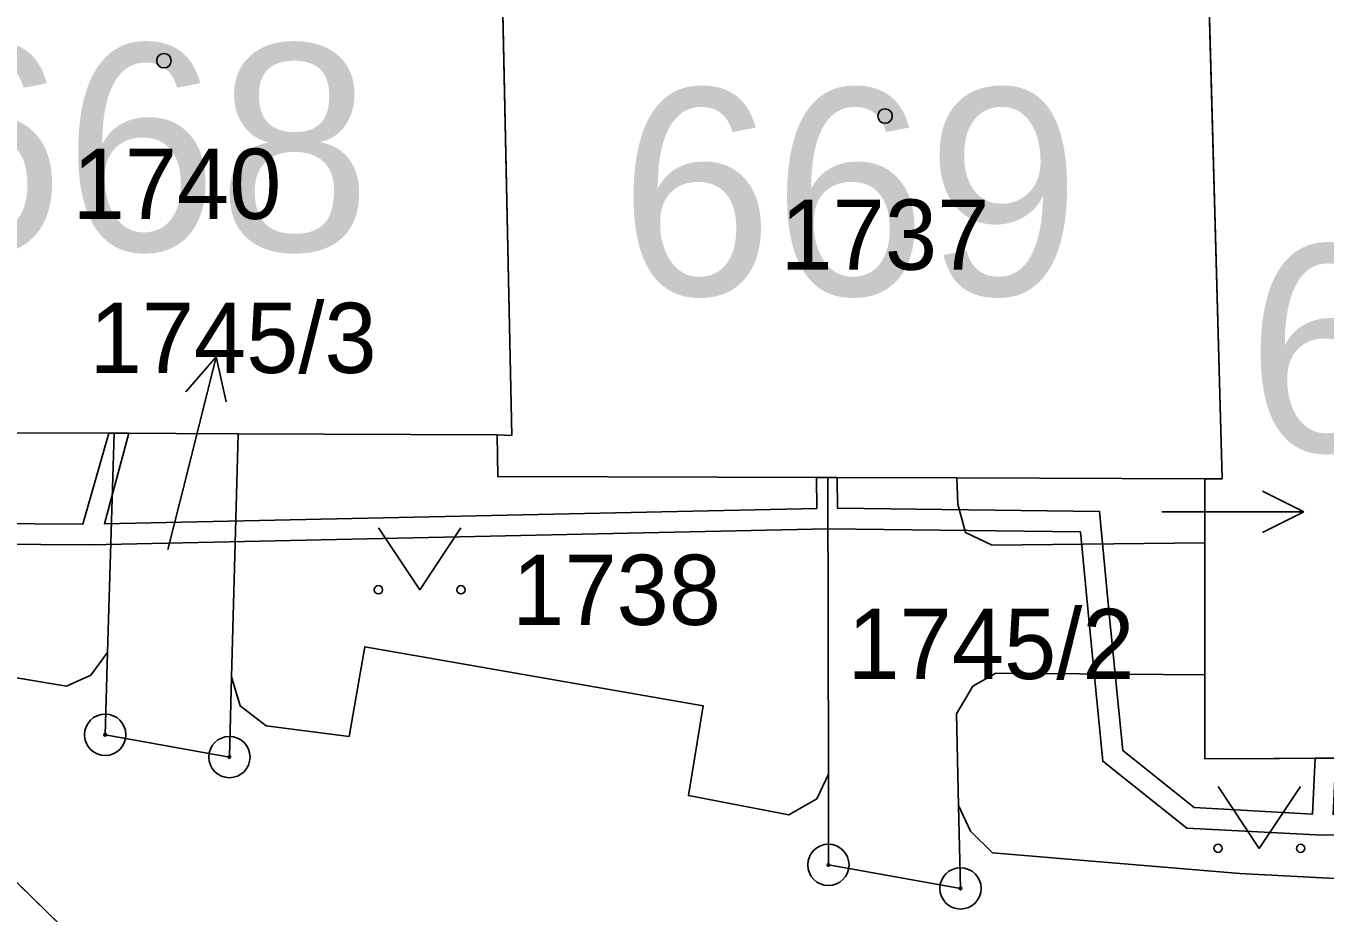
# Model space of a CAD drawing. Extents: x -689422 to -685210, y -987725 to -982160.
# Drawn here: x -687089.67 to -687058.2, y -984995.96 to -984974.49 of the extents above; entities that cross this region are included whole.
import ezdxf

# ---------------------------------------------------------------- set-up
doc = ezdxf.new("R2010")
doc.units = 0
for name, color, linetype in [('KN_Budovy', 7, 'Continuous'), ('KN_Budovy_cisla_domovni', 7, 'Continuous'), ('KN_Hranice_parcel', 7, 'Continuous'), ('KN_Parcelni cisla', 7, 'Continuous'), ('KN_Parcelni cisla_sipky', 7, 'Continuous'), ('KN_Polygon parcely', 7, 'Continuous'), ('KN_POZEMKY_OSTATNI PLOCHA', 7, 'Continuous'), ('KN_POZEMKY_ZASTAVENA PLOCHA', 7, 'Continuous'), ('KN_VYUZITI_17_ostatni plocha_ostatni komunikace', 7, 'Continuous'), ('KN_VYUZITI_19_ostatni plocha_zelen', 7, 'Continuous'), ('KN_Věcná břemena k části', 7, 'Continuous'), ('KN_Značky bodu BP', 7, 'Continuous'), ('KN_Značky budov', 7, 'Continuous'), ('KN_Značky kultur', 7, 'Continuous')]:
    doc.layers.add(name, color=color, linetype=linetype)

msp = doc.modelspace()

# ---------------------------------------------------------------- linework, layer by layer
at = {"layer": 'KN_Budovy'}
for points in [[(-687087.53, -984984.35), (-687084.53, -984984.36), (-687078.25, -984984.39), (-687077.9, -984984.4), (-687078.19, -984970.82), (-687077.84, -984970.81), (-687077.86, -984969.78), (-687095.01, -984969.72), (-687095.4, -984969.71), (-687095.06, -984983.32), (-687095.45, -984983.32), (-687095.42, -984984.32)], [(-687078.25, -984984.39), (-687078.24, -984985.4), (-687070.24, -984985.42), (-687067.12, -984985.43), (-687061.11, -984985.45), (-687060.69, -984985.45), (-687061.07, -984971.62), (-687060.69, -984971.62), (-687060.74, -984970.89), (-687077.84, -984970.81), (-687078.19, -984970.82), (-687077.9, -984984.4)], [(-687061.11, -984987), (-687061.11, -984990.2), (-687061.11, -984992.23), (-687047.75, -984992.17), (-687047.76, -984971.61), (-687060.69, -984971.62), (-687061.07, -984971.62), (-687060.69, -984985.45), (-687061.11, -984985.45)]]:
    msp.add_lwpolyline(points, close=True, dxfattribs=at)
at = {"layer": 'KN_Hranice_parcel'}
for p, q in [((-687087.69, -984989.66), (-687087.53, -984984.35)), ((-687087.53, -984984.35), (-687084.53, -984984.36)), ((-687084.53, -984984.36), (-687084.69, -984990.25)), ((-687078.25, -984984.39), (-687084.53, -984984.36)), ((-687070.24, -984985.42), (-687067.12, -984985.43)), ((-687070.23, -984992.6), (-687070.24, -984985.42)), ((-687061.11, -984985.45), (-687067.12, -984985.43)), ((-687061.11, -984985.45), (-687061.11, -984987)), ((-687061.11, -984987), (-687061.11, -984990.2))]:
    msp.add_line(p, q, dxfattribs=at)
for points in [[(-687067.08, -984993.36), (-687066.79, -984993.98), (-687066.25, -984994.51), (-687060.26, -984995.01), (-687055.01, -984995.28), (-687049.05, -984995.13), (-687047.66, -984994.81), (-687046.64, -984994.27), (-687045.7, -984993.42), (-687044.95, -984992.21), (-687044.27, -984989.95), (-687044.19, -984976.8), (-687044.67, -984974.36), (-687045.86, -984972.4), (-687046.82, -984971.74), (-687048.3, -984971.33), (-687063.56, -984970.47)], [(-687077.84, -984970.81), (-687078.19, -984970.82), (-687077.9, -984984.4), (-687078.25, -984984.39)], [(-687060.69, -984971.62), (-687047.76, -984971.61), (-687047.75, -984992.17), (-687061.11, -984992.23), (-687061.11, -984990.2)], [(-687060.69, -984971.62), (-687061.07, -984971.62), (-687060.69, -984985.45), (-687061.11, -984985.45)], [(-687095.45, -984983.32), (-687095.42, -984984.32), (-687087.53, -984984.35)], [(-687078.25, -984984.39), (-687078.24, -984985.4), (-687070.24, -984985.42)], [(-687067.12, -984985.43), (-687067.09, -984986.07), (-687066.91, -984986.75), (-687066.26, -984987.06), (-687061.11, -984987)], [(-687101.54, -984987.24), (-687101.36, -984987.85), (-687100.64, -984988.49), (-687088.69, -984990.47), (-687088.1, -984990.21), (-687087.69, -984989.66)], [(-687084.69, -984990.25), (-687084.74, -984992.19), (-687087.75, -984991.65), (-687087.69, -984989.66)], [(-687084.69, -984990.25), (-687084.48, -984990.95), (-687083.85, -984991.43), (-687081.84, -984991.69), (-687081.46, -984989.52), (-687073.26, -984990.95), (-687073.62, -984993.12), (-687071.19, -984993.59), (-687070.51, -984993.2), (-687070.23, -984992.6)], [(-687061.11, -984990.2), (-687066.17, -984990.16), (-687066.73, -984990.47), (-687067.13, -984991.14), (-687067.08, -984993.36)], [(-687039.26, -985009.93), (-687039.43, -984996.06), (-687049.06, -984996.18), (-687054.78, -984996.25), (-687088.42, -984996.66), (-687094.86, -984990.38), (-687115.03, -984990.78), (-687134.93, -984991.18)], [(-687067.08, -984993.36), (-687067.03, -984995.37), (-687070.23, -984994.8), (-687070.23, -984992.6)]]:
    msp.add_lwpolyline(points, dxfattribs=at)
at = {"layer": 'KN_Parcelni cisla_sipky'}
for p, q in [((-687085.064, -984982.498), (-687085.792, -984983.349)), ((-687085.79, -984985.41), (-687085.064, -984982.498)), ((-687085.064, -984982.498), (-687084.82, -984983.591)), ((-687086.23, -984987.16), (-687085.79, -984985.41)), ((-687058.709, -984986.25), (-687059.71, -984985.749)), ((-687061.71, -984986.25), (-687062.15, -984986.25)), ((-687061.71, -984986.25), (-687058.709, -984986.25)), ((-687058.709, -984986.25), (-687059.71, -984986.751))]:
    msp.add_line(p, q, dxfattribs=at)
at = {"layer": 'KN_Polygon parcely'}
for points in [[(-687134.93, -984991.18), (-687115.03, -984990.78), (-687094.86, -984990.38), (-687088.42, -984996.66), (-687054.78, -984996.25), (-687049.06, -984996.18), (-687039.43, -984996.06), (-687039.26, -985009.93), (-687038.99, -985000), (-687038.76, -984994.06), (-687032.31, -984993.89), (-687032.34, -984991.79), (-687038.62, -984991.89), (-687038.47, -984988.85), (-687038.42, -984976.8), (-687039.15, -984972.8), (-687041, -984969.33), (-687043.45, -984967.11), (-687046.44, -984965.96), (-687049.25, -984965.53), (-687091.17, -984963.32), (-687117.15, -984963.84), (-687134.89, -984964.2)], [(-687095.4, -984969.71), (-687095.06, -984983.32), (-687095.45, -984983.32), (-687095.42, -984984.32), (-687087.53, -984984.35), (-687084.53, -984984.36), (-687078.25, -984984.39), (-687077.9, -984984.4), (-687078.19, -984970.82), (-687077.84, -984970.81), (-687077.86, -984969.78), (-687095.01, -984969.72)], [(-687078.24, -984985.4), (-687070.24, -984985.42), (-687067.12, -984985.43), (-687061.11, -984985.45), (-687060.69, -984985.45), (-687061.07, -984971.62), (-687060.69, -984971.62), (-687060.74, -984970.89), (-687077.84, -984970.81), (-687078.19, -984970.82), (-687077.9, -984984.4), (-687078.25, -984984.39)], [(-687061.07, -984971.62), (-687060.69, -984985.45), (-687061.11, -984985.45), (-687061.11, -984987), (-687061.11, -984990.2), (-687061.11, -984992.23), (-687047.75, -984992.17), (-687047.76, -984971.61), (-687060.69, -984971.62)], [(-687088.69, -984990.47), (-687088.1, -984990.21), (-687087.69, -984989.66), (-687087.53, -984984.35), (-687095.42, -984984.32), (-687095.45, -984983.32), (-687101.58, -984983.3), (-687101.54, -984987.24), (-687101.36, -984987.85), (-687100.64, -984988.49)], [(-687084.69, -984990.25), (-687084.53, -984984.36), (-687087.53, -984984.35), (-687087.69, -984989.66), (-687087.75, -984991.65), (-687084.74, -984992.19)], [(-687070.23, -984992.6), (-687070.24, -984985.42), (-687078.24, -984985.4), (-687078.25, -984984.39), (-687084.53, -984984.36), (-687084.69, -984990.25), (-687084.48, -984990.95), (-687083.85, -984991.43), (-687081.84, -984991.69), (-687081.46, -984989.52), (-687073.26, -984990.95), (-687073.62, -984993.12), (-687071.19, -984993.59), (-687070.51, -984993.2)], [(-687067.08, -984993.36), (-687067.13, -984991.14), (-687066.73, -984990.47), (-687066.17, -984990.16), (-687061.11, -984990.2), (-687061.11, -984987), (-687066.26, -984987.06), (-687066.91, -984986.75), (-687067.09, -984986.07), (-687067.12, -984985.43), (-687070.24, -984985.42), (-687070.23, -984992.6), (-687070.23, -984994.8), (-687067.03, -984995.37)], [(-687067.12, -984985.43), (-687067.09, -984986.07), (-687066.91, -984986.75), (-687066.26, -984987.06), (-687061.11, -984987), (-687061.11, -984985.45)]]:
    msp.add_lwpolyline(points, close=True, dxfattribs=at)
for points in [[(-687055.01, -984995.28), (-687060.26, -984995.01), (-687066.25, -984994.51), (-687066.79, -984993.98), (-687067.08, -984993.36), (-687067.03, -984995.37), (-687070.23, -984994.8), (-687070.23, -984992.6), (-687070.51, -984993.2), (-687071.19, -984993.59), (-687073.62, -984993.12), (-687073.26, -984990.95), (-687081.46, -984989.52), (-687081.84, -984991.69), (-687083.85, -984991.43), (-687084.48, -984990.95), (-687084.69, -984990.25), (-687084.74, -984992.19), (-687087.75, -984991.65), (-687087.69, -984989.66), (-687088.1, -984990.21), (-687088.69, -984990.47), (-687100.64, -984988.49)], [(-687047.75, -984992.17), (-687061.11, -984992.23), (-687061.11, -984990.2), (-687066.17, -984990.16), (-687066.73, -984990.47), (-687067.13, -984991.14), (-687067.08, -984993.36), (-687066.79, -984993.98), (-687066.25, -984994.51), (-687060.26, -984995.01), (-687055.01, -984995.28)], [(-687092.26, -985008.75), (-687086.26, -985008.71), (-687086.03, -985007.33), (-687084.37, -985003.93), (-687081.22, -985001.22), (-687077.65, -984999.65), (-687078.9, -985004.66), (-687067.81, -985006.54), (-687059.27, -985007.33), (-687051.78, -985007.43), (-687051.75, -985002.28), (-687049.49, -985004.04), (-687046.61, -985007.25), (-687045.19, -985010), (-687039.26, -985009.93), (-687039.43, -984996.06), (-687049.06, -984996.18), (-687054.78, -984996.25), (-687088.42, -984996.66), (-687094.86, -984990.38)]]:
    msp.add_lwpolyline(points, dxfattribs=at)
at = {"layer": 'KN_POZEMKY_OSTATNI PLOCHA'}
for p, q in [((-687095.42, -984984.32), (-687087.53, -984984.35)), ((-687087.69, -984989.66), (-687087.53, -984984.35)), ((-687087.53, -984984.35), (-687087.69, -984989.66)), ((-687087.53, -984984.35), (-687084.53, -984984.36)), ((-687084.53, -984984.36), (-687084.69, -984990.25)), ((-687084.69, -984990.25), (-687084.53, -984984.36)), ((-687084.53, -984984.36), (-687078.25, -984984.39)), ((-687078.25, -984984.39), (-687078.24, -984985.4)), ((-687078.24, -984985.4), (-687070.24, -984985.42)), ((-687070.23, -984992.6), (-687070.24, -984985.42)), ((-687070.24, -984985.42), (-687067.12, -984985.43)), ((-687070.24, -984985.42), (-687070.23, -984992.6)), ((-687067.12, -984985.43), (-687067.09, -984986.07)), ((-687067.12, -984985.43), (-687061.11, -984985.45)), ((-687067.09, -984986.07), (-687067.12, -984985.43)), ((-687061.11, -984985.45), (-687061.11, -984987)), ((-687067.09, -984986.07), (-687066.91, -984986.75)), ((-687066.91, -984986.75), (-687067.09, -984986.07)), ((-687066.91, -984986.75), (-687066.26, -984987.06)), ((-687066.26, -984987.06), (-687066.91, -984986.75)), ((-687066.26, -984987.06), (-687061.11, -984987)), ((-687061.11, -984987), (-687066.26, -984987.06)), ((-687061.11, -984987), (-687061.11, -984990.2)), ((-687100.64, -984988.49), (-687088.69, -984990.47)), ((-687088.69, -984990.47), (-687100.64, -984988.49)), ((-687088.1, -984990.21), (-687087.69, -984989.66)), ((-687087.69, -984989.66), (-687088.1, -984990.21)), ((-687087.69, -984989.66), (-687087.75, -984991.65)), ((-687087.75, -984991.65), (-687087.69, -984989.66)), ((-687081.84, -984991.69), (-687081.46, -984989.52)), ((-687081.46, -984989.52), (-687081.84, -984991.69)), ((-687081.46, -984989.52), (-687073.26, -984990.95)), ((-687073.26, -984990.95), (-687081.46, -984989.52)), ((-687088.69, -984990.47), (-687088.1, -984990.21)), ((-687088.1, -984990.21), (-687088.69, -984990.47)), ((-687084.74, -984992.19), (-687084.69, -984990.25)), ((-687084.69, -984990.25), (-687084.74, -984992.19)), ((-687084.69, -984990.25), (-687084.48, -984990.95)), ((-687084.48, -984990.95), (-687084.69, -984990.25)), ((-687066.17, -984990.16), (-687066.73, -984990.47)), ((-687066.73, -984990.47), (-687066.17, -984990.16)), ((-687061.11, -984990.2), (-687066.17, -984990.16)), ((-687066.17, -984990.16), (-687061.11, -984990.2)), ((-687061.11, -984990.2), (-687061.11, -984992.23)), ((-687088.42, -984996.66), (-687094.86, -984990.38)), ((-687094.86, -984990.38), (-687088.42, -984996.66)), ((-687066.73, -984990.47), (-687067.13, -984991.14)), ((-687067.13, -984991.14), (-687066.73, -984990.47)), ((-687084.48, -984990.95), (-687083.85, -984991.43)), ((-687083.85, -984991.43), (-687084.48, -984990.95)), ((-687073.26, -984990.95), (-687073.62, -984993.12)), ((-687073.62, -984993.12), (-687073.26, -984990.95)), ((-687067.13, -984991.14), (-687067.08, -984993.36)), ((-687067.08, -984993.36), (-687067.13, -984991.14)), ((-687083.85, -984991.43), (-687081.84, -984991.69)), ((-687081.84, -984991.69), (-687083.85, -984991.43)), ((-687087.75, -984991.65), (-687084.74, -984992.19)), ((-687084.74, -984992.19), (-687087.75, -984991.65)), ((-687061.11, -984992.23), (-687047.75, -984992.17)), ((-687070.51, -984993.2), (-687070.23, -984992.6)), ((-687070.23, -984992.6), (-687070.51, -984993.2)), ((-687070.23, -984992.6), (-687070.23, -984994.8)), ((-687070.23, -984994.8), (-687070.23, -984992.6)), ((-687073.62, -984993.12), (-687071.19, -984993.59)), ((-687071.19, -984993.59), (-687073.62, -984993.12)), ((-687071.19, -984993.59), (-687070.51, -984993.2)), ((-687070.51, -984993.2), (-687071.19, -984993.59)), ((-687067.03, -984995.37), (-687067.08, -984993.36)), ((-687067.08, -984993.36), (-687066.79, -984993.98)), ((-687067.08, -984993.36), (-687067.03, -984995.37)), ((-687066.79, -984993.98), (-687067.08, -984993.36)), ((-687066.79, -984993.98), (-687066.25, -984994.51)), ((-687066.25, -984994.51), (-687066.79, -984993.98)), ((-687066.25, -984994.51), (-687060.26, -984995.01)), ((-687060.26, -984995.01), (-687066.25, -984994.51)), ((-687070.23, -984994.8), (-687067.03, -984995.37)), ((-687067.03, -984995.37), (-687070.23, -984994.8)), ((-687060.26, -984995.01), (-687055.01, -984995.28)), ((-687055.01, -984995.28), (-687060.26, -984995.01))]:
    msp.add_line(p, q, dxfattribs=at)
at = {"layer": 'KN_POZEMKY_ZASTAVENA PLOCHA'}
for p, q in [((-687077.9, -984984.4), (-687078.19, -984970.82)), ((-687078.19, -984970.82), (-687077.9, -984984.4)), ((-687061.07, -984971.62), (-687060.69, -984985.45)), ((-687060.69, -984985.45), (-687061.07, -984971.62)), ((-687087.53, -984984.35), (-687095.42, -984984.32)), ((-687084.53, -984984.36), (-687087.53, -984984.35)), ((-687078.25, -984984.39), (-687084.53, -984984.36)), ((-687078.24, -984985.4), (-687078.25, -984984.39)), ((-687078.25, -984984.39), (-687077.9, -984984.4)), ((-687077.9, -984984.4), (-687078.25, -984984.39)), ((-687070.24, -984985.42), (-687078.24, -984985.4)), ((-687067.12, -984985.43), (-687070.24, -984985.42)), ((-687061.11, -984985.45), (-687067.12, -984985.43)), ((-687060.69, -984985.45), (-687061.11, -984985.45)), ((-687061.11, -984987), (-687061.11, -984985.45)), ((-687061.11, -984985.45), (-687060.69, -984985.45)), ((-687061.11, -984990.2), (-687061.11, -984987)), ((-687061.11, -984992.23), (-687061.11, -984990.2)), ((-687047.75, -984992.17), (-687061.11, -984992.23))]:
    msp.add_line(p, q, dxfattribs=at)
at = {"layer": 'KN_VYUZITI_17_ostatni plocha_ostatni komunikace'}
for p, q in [((-687087.69, -984989.66), (-687087.53, -984984.35)), ((-687087.53, -984984.35), (-687084.53, -984984.36)), ((-687084.53, -984984.36), (-687084.69, -984990.25)), ((-687070.23, -984992.6), (-687070.24, -984985.42)), ((-687070.24, -984985.42), (-687067.12, -984985.43)), ((-687067.12, -984985.43), (-687067.09, -984986.07)), ((-687067.09, -984986.07), (-687066.91, -984986.75)), ((-687066.91, -984986.75), (-687066.26, -984987.06)), ((-687066.26, -984987.06), (-687061.11, -984987)), ((-687061.11, -984987), (-687061.11, -984990.2)), ((-687100.64, -984988.49), (-687088.69, -984990.47)), ((-687088.1, -984990.21), (-687087.69, -984989.66)), ((-687087.69, -984989.66), (-687087.75, -984991.65)), ((-687087.75, -984991.65), (-687087.69, -984989.66)), ((-687081.84, -984991.69), (-687081.46, -984989.52)), ((-687081.46, -984989.52), (-687073.26, -984990.95)), ((-687088.69, -984990.47), (-687088.1, -984990.21)), ((-687084.74, -984992.19), (-687084.69, -984990.25)), ((-687084.69, -984990.25), (-687084.74, -984992.19)), ((-687084.69, -984990.25), (-687084.48, -984990.95)), ((-687066.17, -984990.16), (-687066.73, -984990.47)), ((-687061.11, -984990.2), (-687066.17, -984990.16)), ((-687088.42, -984996.66), (-687094.86, -984990.38)), ((-687094.86, -984990.38), (-687088.42, -984996.66)), ((-687066.73, -984990.47), (-687067.13, -984991.14)), ((-687084.48, -984990.95), (-687083.85, -984991.43)), ((-687073.26, -984990.95), (-687073.62, -984993.12)), ((-687067.13, -984991.14), (-687067.08, -984993.36)), ((-687083.85, -984991.43), (-687081.84, -984991.69)), ((-687087.75, -984991.65), (-687084.74, -984992.19)), ((-687084.74, -984992.19), (-687087.75, -984991.65)), ((-687070.51, -984993.2), (-687070.23, -984992.6)), ((-687070.23, -984992.6), (-687070.23, -984994.8)), ((-687070.23, -984994.8), (-687070.23, -984992.6)), ((-687073.62, -984993.12), (-687071.19, -984993.59)), ((-687071.19, -984993.59), (-687070.51, -984993.2)), ((-687067.03, -984995.37), (-687067.08, -984993.36)), ((-687067.08, -984993.36), (-687066.79, -984993.98)), ((-687067.08, -984993.36), (-687067.03, -984995.37)), ((-687066.79, -984993.98), (-687066.25, -984994.51)), ((-687066.25, -984994.51), (-687060.26, -984995.01)), ((-687070.23, -984994.8), (-687067.03, -984995.37)), ((-687067.03, -984995.37), (-687070.23, -984994.8)), ((-687060.26, -984995.01), (-687055.01, -984995.28))]:
    msp.add_line(p, q, dxfattribs=at)
at = {"layer": 'KN_VYUZITI_19_ostatni plocha_zelen'}
for p, q in [((-687095.42, -984984.32), (-687087.53, -984984.35)), ((-687087.53, -984984.35), (-687087.69, -984989.66)), ((-687084.69, -984990.25), (-687084.53, -984984.36)), ((-687084.53, -984984.36), (-687078.25, -984984.39)), ((-687078.25, -984984.39), (-687078.24, -984985.4)), ((-687078.24, -984985.4), (-687070.24, -984985.42)), ((-687070.24, -984985.42), (-687070.23, -984992.6)), ((-687067.12, -984985.43), (-687061.11, -984985.45)), ((-687067.09, -984986.07), (-687067.12, -984985.43)), ((-687061.11, -984985.45), (-687061.11, -984987)), ((-687066.91, -984986.75), (-687067.09, -984986.07)), ((-687066.26, -984987.06), (-687066.91, -984986.75)), ((-687061.11, -984987), (-687066.26, -984987.06)), ((-687088.69, -984990.47), (-687100.64, -984988.49)), ((-687087.69, -984989.66), (-687088.1, -984990.21)), ((-687081.46, -984989.52), (-687081.84, -984991.69)), ((-687073.26, -984990.95), (-687081.46, -984989.52)), ((-687088.1, -984990.21), (-687088.69, -984990.47)), ((-687084.48, -984990.95), (-687084.69, -984990.25)), ((-687066.73, -984990.47), (-687066.17, -984990.16)), ((-687066.17, -984990.16), (-687061.11, -984990.2)), ((-687061.11, -984990.2), (-687061.11, -984992.23)), ((-687067.13, -984991.14), (-687066.73, -984990.47)), ((-687083.85, -984991.43), (-687084.48, -984990.95)), ((-687073.62, -984993.12), (-687073.26, -984990.95)), ((-687067.08, -984993.36), (-687067.13, -984991.14)), ((-687081.84, -984991.69), (-687083.85, -984991.43)), ((-687061.11, -984992.23), (-687047.75, -984992.17)), ((-687070.23, -984992.6), (-687070.51, -984993.2)), ((-687071.19, -984993.59), (-687073.62, -984993.12)), ((-687070.51, -984993.2), (-687071.19, -984993.59)), ((-687066.79, -984993.98), (-687067.08, -984993.36)), ((-687066.25, -984994.51), (-687066.79, -984993.98)), ((-687060.26, -984995.01), (-687066.25, -984994.51)), ((-687055.01, -984995.28), (-687060.26, -984995.01))]:
    msp.add_line(p, q, dxfattribs=at)
at = {"layer": 'KN_Věcná břemena k části'}
for points in [[(-687035.21, -984992.98), (-687037.95, -984992.83), (-687051.77, -984993.56), (-687058, -984993.58), (-687057.94, -984992.22), (-687058.44, -984992.22), (-687058.5, -984993.57), (-687061.37, -984993.41), (-687063.1, -984992.03), (-687063.42, -984988.81), (-687063.66, -984986.24), (-687070.01, -984986.16), (-687070.02, -984985.42), (-687070.24, -984985.42), (-687070.52, -984985.42), (-687070.51, -984986.17), (-687087.77, -984986.54), (-687087.18, -984984.35), (-687087.53, -984984.35), (-687087.66, -984984.35), (-687088.29, -984986.55), (-687095.35, -984986.5)], [(-687095.39, -984987), (-687088.1, -984987.05), (-687070.24, -984986.66), (-687064.12, -984986.74), (-687063.92, -984988.85), (-687063.58, -984992.29), (-687061.55, -984993.91), (-687058.27, -984994.08), (-687051.75, -984994.06), (-687037.95, -984993.33), (-687035.73, -984993.46), (-687035.81, -984994.81), (-687035.44, -984995.9), (-687035.69, -985016.66), (-687035.21, -985025.81), (-687033.96, -985036.98), (-687034.2, -985042.39), (-687034.12, -985045.67), (-687032.94, -985054.62), (-687030.92, -985059.1), (-687027.71, -985061.91), (-687027.5, -985073.42), (-687027.67, -985091.8)]]:
    msp.add_lwpolyline(points, dxfattribs=at)
at = {"layer": 'KN_Značky bodu BP'}
for centre, radius in [((-687087.75, -984991.65), 0.5), ((-687087.75, -984991.65), 0.0303), ((-687084.74, -984992.19), 0.5), ((-687084.74, -984992.19), 0.0303), ((-687070.23, -984994.8), 0.5), ((-687070.23, -984994.8), 0.0303), ((-687067.03, -984995.37), 0.5), ((-687067.03, -984995.37), 0.0303)]:
    msp.add_circle(centre, radius, dxfattribs=at)
at = {"layer": 'KN_Značky budov'}
for centre in [(-687086.327, -984975.329), (-687068.857, -984976.669)]:
    msp.add_circle(centre, 0.175, dxfattribs=at)
at = {"layer": 'KN_Značky kultur'}
for points in [[(-687081.13, -984986.639), (-687080.13, -984988.14), (-687079.13, -984986.639)], [(-687060.79, -984992.899), (-687059.79, -984994.4), (-687058.79, -984992.899)]]:
    msp.add_lwpolyline(points, dxfattribs=at)
for centre in [(-687081.13, -984988.139), (-687079.13, -984988.139), (-687060.79, -984994.399), (-687058.79, -984994.399)]:
    msp.add_circle(centre, 0.1, dxfattribs=at)

# ---------------------------------------------------------------- texts
at = {"layer": 'KN_Budovy_cisla_domovni'}
for s, p in [('668', (-687092.462, -984979.929)), ('669', (-687075.288, -984981.004)), ('670', (-687060.096, -984984.794))]:
    msp.add_text(s, height=5, dxfattribs=at).set_placement(p)
at = {"layer": 'KN_Parcelni cisla'}
for s, p in [('1740', (-687088.54, -984979.16)), ('1737', (-687071.39, -984980.39)), ('1745/3', (-687088.127, -984982.89)), ('1738', (-687077.89, -984988.99)), ('1745/2', (-687069.767, -984990.3))]:
    msp.add_text(s, height=1.7, dxfattribs=at).set_placement(p)

doc.saveas('drawing.dxf')
